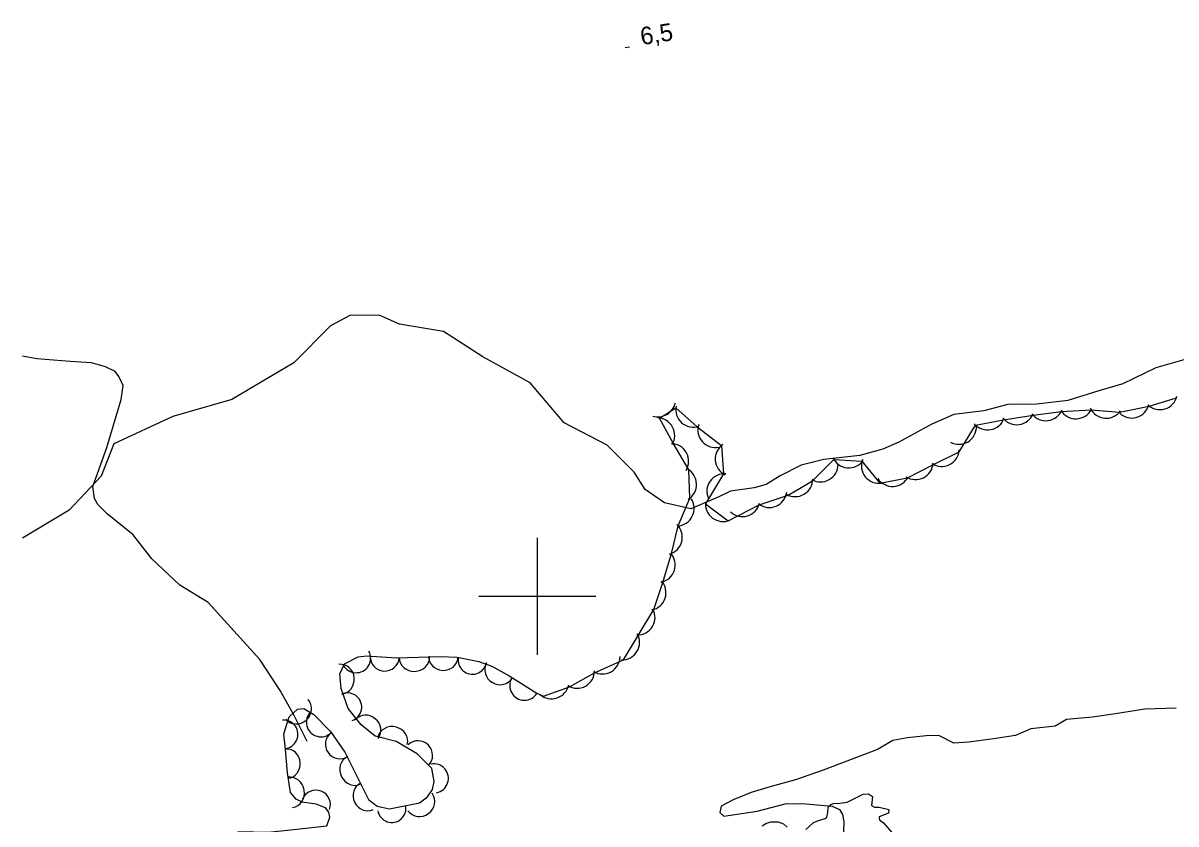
# Model space of a CAD drawing. Extents: x 643342 to 646936, y 5873857 to 5876103.
# Drawn here: x 645712.2 to 645909.1, y 5874761.1 to 5874897.9 of the extents above; entities that cross this region are included whole.
import ezdxf

# ---------------------------------------------------------------- set-up
doc = ezdxf.new("R2010")
doc.units = 0
for name, color, linetype in [('Niveau 2', 7, 'Continuous'), ('Niveau 22', 7, 'Continuous'), ('Niveau 3', 7, 'Continuous'), ('Niveau 44', 7, 'Continuous'), ('Niveau 57', 7, 'Continuous'), ('Niveau 61', 7, 'Continuous')]:
    doc.layers.add(name, color=color, linetype=linetype)

msp = doc.modelspace()

# ---------------------------------------------------------------- linework, layer by layer
at = {"layer": 'Niveau 2'}
for points in [[(645831.04, 5874816.96), (645826.22, 5874814.93), (645821.75, 5874815.96), (645818.42, 5874818.24), (645816.56, 5874821.2), (645811.94, 5874825.79), (645804.57, 5874829.6), (645798.79, 5874836.44), (645790.72, 5874840.91), (645783.96, 5874845.23), (645776.49, 5874846.46), (645772.97, 5874848.03), (645768, 5874847.97), (645764.68, 5874846.16), (645758.42, 5874839.87), (645747.83, 5874833.63), (645737.74, 5874830.7), (645727.66, 5874826.01), (645725.5, 5874820.48), (645720.02, 5874814.71), (645712.05, 5874809.93)], [(645914.04, 5874841.38), (645905.69, 5874839.04), (645900, 5874836.3), (645895.95, 5874835.08), (645890.64, 5874833.43), (645885.31, 5874832.82), (645880.41, 5874832.77), (645876.29, 5874831.66), (645871.13, 5874831.06), (645867.4, 5874829.4), (645861.79, 5874826.31), (645859.01, 5874825.13), (645855.12, 5874824.03), (645848.97, 5874823.37), (645845.07, 5874822.39), (645841.47, 5874820.56), (645839.12, 5874819.11), (645837.06, 5874818.5), (645833.01, 5874817.92), (645831.04, 5874816.96)], [(645909.12, 5874780.91), (645903.76, 5874780.7), (645898.8, 5874779.94), (645894.87, 5874779.32), (645890.4, 5874778.94), (645888.44, 5874777.81), (645884.33, 5874777.34), (645881.72, 5874776.22), (645877.96, 5874775.66), (645873.74, 5874775.07), (645871.18, 5874774.89), (645868.57, 5874776.23), (645866.41, 5874776.13), (645863.22, 5874775.79), (645860.74, 5874775.38), (645858.11, 5874773.85), (645854.07, 5874772.28), (645848.85, 5874770.27), (645844.11, 5874768.65), (645839.93, 5874767.53), (645836.56, 5874766.47), (645833.44, 5874765.2), (645831.41, 5874764.12), (645831.2, 5874763.05), (645831.89, 5874762.46), (645837.57, 5874763.28), (645842.57, 5874764.62), (645845.89, 5874764.53), (645850.36, 5874764.17), (645851.63, 5874763.6), (645852.15, 5874762.72), (645852.36, 5874761.52), (645852.32, 5874759.77)]]:
    msp.add_lwpolyline(points, dxfattribs=at)
at = {"layer": 'Niveau 22'}
msp.add_lwpolyline([(645760.71, 5874775.17), (645758.44, 5874779.63), (645756.1, 5874783.9), (645752.59, 5874789.22), (645743.8, 5874798.93), (645738.95, 5874801.89), (645734.15, 5874806.41), (645730.95, 5874810.5), (645726.53, 5874814.08), (645724.92, 5874815.69), (645724.34, 5874816.7), (645724.05, 5874818.72), (645726.46, 5874825.38), (645728.91, 5874833.6), (645729.27, 5874835.97), (645728.54, 5874837.56), (645727.88, 5874838.37), (645726.25, 5874839.2), (645723.85, 5874839.85), (645720.22, 5874840.1), (645714.53, 5874840.55), (645712.05, 5874841)], dxfattribs=at)
at = {"layer": 'Niveau 3'}
msp.add_line((645814.99, 5874893.71), (645815.78, 5874893.83), dxfattribs=at)
at = {"layer": 'Niveau 44'}
for points in [[(645757.83, 5874766.5), (645757.33, 5874769.86), (645756.96, 5874773.82), (645756.71, 5874776.52), (645757.61, 5874779.43), (645759.04, 5874780.73), (645760.1, 5874780.83), (645761.85, 5874779.82), (645764.65, 5874776.87), (645767.12, 5874773.39), (645771.17, 5874765.3), (645772.64, 5874764.17), (645774.73, 5874763.68), (645779.89, 5874764.74), (645781.25, 5874765.75), (645782.11, 5874766.99), (645782.37, 5874768.38), (645781.97, 5874770.58), (645779.5, 5874773.08), (645775.9, 5874775.18), (645772.31, 5874776.11), (645769.9, 5874778.03), (645767.69, 5874780.85), (645766.5, 5874784.24), (645766.27, 5874786.75), (645767.08, 5874788.48), (645769.4, 5874789.67), (645770.85, 5874789.8), (645775.93, 5874789.49), (645783.41, 5874789.7), (645786.34, 5874789.58), (645790.01, 5874788.85), (645792.22, 5874788.08), (645795.3, 5874786.32), (645799.95, 5874783.44), (645801.06, 5874782.93), (645805.52, 5874784.55), (645809.75, 5874786.93), (645814.7, 5874789.15), (645817.26, 5874793.28), (645819.9, 5874797.75), (645821.43, 5874802.36), (645822.9, 5874807.3), (645824.06, 5874812.02), (645826.06, 5874816.74), (645825.9, 5874821.59), (645823.19, 5874826.17), (645820.88, 5874830.44), (645823.65, 5874832.16), (645827.3, 5874828.96), (645831.45, 5874825.74), (645831.82, 5874820.9), (645828.72, 5874815.8), (645832.61, 5874812.89), (645837.88, 5874815.62), (645842.85, 5874817.27), (645847.04, 5874819.71), (645850.64, 5874823.38), (645855.47, 5874823.08), (645858.52, 5874819.3), (645863.25, 5874820.25), (645867.59, 5874822.44), (645872.06, 5874824.68), (645874.87, 5874829.23), (645879.64, 5874830.13)], [(645879.64, 5874830.13), (645884.71, 5874830.9), (645889.52, 5874831.56), (645894.62, 5874831.84), (645899.45, 5874831.42), (645904.52, 5874832.49), (645909.17, 5874833.88)], [(645707.82, 5874742.11), (645712.41, 5874744.01), (645717.19, 5874744.85), (645722.35, 5874744.39), (645727.13, 5874745.24), (645732.23, 5874746.14), (645735.79, 5874749.45), (645737.93, 5874753.73), (645742, 5874753.23), (645746.45, 5874755.16), (645748.97, 5874759.83), (645754.08, 5874759.72), (645758.91, 5874760.24), (645764.02, 5874760.79), (645764.55, 5874762.26), (645764.37, 5874763.12), (645763.82, 5874763.84), (645762.2, 5874764.47), (645759.83, 5874764.84), (645758.82, 5874765.33), (645757.83, 5874766.5)]]:
    msp.add_lwpolyline(points, dxfattribs=at)
for centre, start, end in [((645906.34, 5874834.87), 226.6735, 346.6514), ((645906.34, 5874834.87), 226.6735, 346.6514), ((645906.34, 5874834.87), 226.6735, 346.6514), ((645820.62, 5874833.64), 253.0545, 347.7731), ((645820.62, 5874833.64), 253.0545, 347.7731), ((645820.62, 5874833.64), 253.0545, 347.7731), ((645826.64, 5874831.89), 168.759, 288.7369), ((645826.64, 5874831.89), 168.759, 288.7369), ((645826.64, 5874831.89), 168.759, 288.7369), ((645901.55, 5874833.44), 226.6735, 346.6514), ((645901.55, 5874833.44), 226.6735, 346.6514), ((645901.55, 5874833.44), 226.6735, 346.6514), ((645820.48, 5874827.46), 328.4285, 88.4065), ((645820.48, 5874827.46), 328.4285, 88.4065), ((645820.48, 5874827.46), 328.4285, 88.4065), ((645876.93, 5874831.41), 220.6811, 340.659), ((645876.93, 5874831.41), 220.6811, 340.659), ((645876.93, 5874831.41), 220.6811, 340.659), ((645881.92, 5874832.3), 217.7962, 337.7741), ((645881.92, 5874832.3), 217.7962, 337.7741), ((645881.92, 5874832.3), 217.7962, 337.7741), ((645886.88, 5874832.98), 217.7962, 337.7741), ((645886.88, 5874832.98), 217.7962, 337.7741), ((645886.88, 5874832.98), 217.7962, 337.7741), ((645892, 5874833.31), 212.3561, 332.3341), ((645892, 5874833.31), 212.3561, 332.3341), ((645892, 5874833.31), 212.3561, 332.3341), ((645897.19, 5874833.39), 205.0721, 325.0501), ((645897.19, 5874833.39), 205.0721, 325.0501), ((645897.19, 5874833.39), 205.0721, 325.0501), ((645830.44, 5874828.39), 162.2394, 282.2174), ((645830.44, 5874828.39), 162.2394, 282.2174), ((645830.44, 5874828.39), 162.2394, 282.2174), ((645872.02, 5874828.96), 241.2998, 1.2778), ((645872.02, 5874828.96), 241.2998, 1.2778), ((645872.02, 5874828.96), 241.2998, 1.2778), ((645822.86, 5874823.07), 328.4285, 88.4065), ((645822.86, 5874823.07), 328.4285, 88.4065), ((645822.86, 5874823.07), 328.4285, 88.4065), ((645833.39, 5874823.45), 124.3597, 244.3376), ((645833.39, 5874823.45), 124.3597, 244.3376), ((645833.39, 5874823.45), 124.3597, 244.3376), ((645869.09, 5874825.17), 236.719, 356.6969), ((645869.09, 5874825.17), 236.719, 356.6969), ((645869.09, 5874825.17), 236.719, 356.6969), ((645848.38, 5874822.52), 240.1632, 0.1411), ((645848.38, 5874822.52), 240.1632, 0.1411), ((645848.38, 5874822.52), 240.1632, 0.1411), ((645853.22, 5874824.92), 204.8402, 324.8181), ((645853.22, 5874824.92), 204.8402, 324.8181), ((645853.22, 5874824.92), 204.8402, 324.8181), ((645858.37, 5874822.3), 158.9511, 278.929), ((645858.37, 5874822.3), 158.9511, 278.929), ((645858.37, 5874822.3), 158.9511, 278.929), ((645864.63, 5874822.92), 236.719, 356.6969), ((645864.63, 5874822.92), 236.719, 356.6969), ((645864.63, 5874822.92), 236.719, 356.6969), ((645824.21, 5874819.1), 301.8678, 61.8458), ((645824.21, 5874819.1), 301.8678, 61.8458), ((645824.21, 5874819.1), 301.8678, 61.8458), ((645831.97, 5874817.91), 84.9434, 204.9213), ((645831.97, 5874817.91), 84.9434, 204.9213), ((645831.97, 5874817.91), 84.9434, 204.9213), ((645860.69, 5874821.75), 213.4121, 333.39), ((645860.69, 5874821.75), 213.4121, 333.39), ((645860.69, 5874821.75), 213.4121, 333.39), ((645844.06, 5874820.01), 240.1632, 0.1411), ((645844.06, 5874820.01), 240.1632, 0.1411), ((645844.06, 5874820.01), 240.1632, 0.1411), ((645823.79, 5874814.99), 273.5399, 33.5178), ((645823.79, 5874814.99), 273.5399, 33.5178), ((645823.79, 5874814.99), 273.5399, 33.5178), ((645839.63, 5874818.15), 232.8395, 352.8175), ((645839.63, 5874818.15), 232.8395, 352.8175), ((645839.63, 5874818.15), 232.8395, 352.8175), ((645831.72, 5874815.76), 173.2679, 293.2459), ((645831.72, 5874815.76), 173.2679, 293.2459), ((645831.72, 5874815.76), 173.2679, 293.2459), ((645835.05, 5874816.61), 226.5918, 346.5697), ((645835.05, 5874816.61), 226.5918, 346.5697), ((645835.05, 5874816.61), 226.5918, 346.5697), ((645821.77, 5874810.08), 286.2433, 46.2213), ((645821.77, 5874810.08), 286.2433, 46.2213), ((645821.77, 5874810.08), 286.2433, 46.2213), ((645820.57, 5874805.35), 281.6311, 41.609), ((645820.57, 5874805.35), 281.6311, 41.609), ((645820.57, 5874805.35), 281.6311, 41.609), ((645818.99, 5874800.61), 281.6311, 41.609), ((645818.99, 5874800.61), 281.6311, 41.609), ((645818.99, 5874800.61), 281.6311, 41.609), ((645817.12, 5874796.39), 268.1656, 28.1436), ((645817.12, 5874796.39), 268.1656, 28.1436), ((645817.12, 5874796.39), 268.1656, 28.1436), ((645814.48, 5874792.14), 268.1656, 28.1436), ((645814.48, 5874792.14), 268.1656, 28.1436), ((645814.48, 5874792.14), 268.1656, 28.1436), ((645811.14, 5874789.72), 239.2447, 359.2227), ((645811.14, 5874789.72), 239.2447, 359.2227), ((645811.14, 5874789.72), 239.2447, 359.2227), ((645806.77, 5874787.28), 239.2447, 359.2227), ((645806.77, 5874787.28), 239.2447, 359.2227), ((645806.77, 5874787.28), 239.2447, 359.2227), ((645802.42, 5874785.48), 228.7558, 348.7338), ((645802.42, 5874785.48), 228.7558, 348.7338), ((645802.42, 5874785.48), 228.7558, 348.7338)]:
    msp.add_arc(centre, 3, start, end, dxfattribs=at)
for centre, major_axis, ratio, start_param, end_param in [((645769.04, 5874789.43), (1.18, -2.2), 0.99999, 4.712389, 7.853982), ((645773.93, 5874789.62), (2.47, -0.15), 0.970147, 3.141593, 6.283185), ((645779, 5874789.58), (2.6, 0.07), 0.925819, 3.141593, 6.283185), ((645783.94, 5874789.63), (2.49, -0.15), 0.919919, 3.141593, 6.283185), ((645788.92, 5874789.1), (-0.5, -2.38), 0.997449, 4.712389, 7.853982), ((645766.32, 5874785.84), (-0.21, 2.54), 0.952628, 3.141593, 6.283185), ((645793.55, 5874787.35), (2.2, -1.28), 0.952628, 3.141593, 6.283185), ((645797.8, 5874784.72), (-1.27, -2.15), 0.99999, 4.712389, 7.853982), ((645767.58, 5874781.06), (2.3, 0.78), 0.997449, 4.712389, 7.853982), ((645758.93, 5874780.67), (1.91, 1.69), 0.952628, 3.141593, 6.283185), ((645763.06, 5874778.49), (-1.78, -1.76), 0.99999, 4.712389, 7.853982), ((645770.87, 5874777.31), (-1.93, 1.59), 0.919919, 3.141593, 6.283185), ((645756.68, 5874776.4), (2.42, 0.2), 0.997449, 4.712389, 7.853982), ((645775.28, 5874775.33), (-2.51, 0.65), 0.925819, 3.141593, 6.283185), ((645766.22, 5874774.68), (1.43, -2.02), 0.970147, 3.141593, 6.283185), ((645779.68, 5874772.88), (-1.74, 1.76), 0.970147, 3.141593, 6.283185), ((645757.22, 5874771.41), (-0.18, 2.49), 0.919919, 3.141593, 6.283185), ((645768.7, 5874770.26), (1.17, -2.32), 0.925819, 3.141593, 6.283185), ((645782.32, 5874768.89), (2.45, 0.49), 0.99999, 4.712389, 7.853982), ((645757.82, 5874766.5), (-0.39, 2.57), 0.925819, 3.141593, 6.283185), ((645762.21, 5874764.46), (-2.3, 0.9), 0.970147, 3.141593, 6.283185), ((645770.87, 5874765.82), (1.08, -2.26), 0.919919, 3.141593, 6.283185), ((645779.98, 5874764.85), (2.07, 1.49), 0.952628, 3.141593, 6.283185), ((645775.14, 5874763.8), (0.47, -2.39), 0.997449, 4.712389, 7.853982)]:
    msp.add_ellipse(centre, major_axis=major_axis, ratio=ratio, start_param=start_param, end_param=end_param, dxfattribs=at)
at = {"layer": 'Niveau 57'}
for points in [[(645852.91, 5874764.84), (645855.69, 5874766.19), (645856.58, 5874766.26), (645857.26, 5874765.82), (645857.26, 5874765.82), (645857.12, 5874764.28), (645857.58, 5874764), (645858.38, 5874763.98), (645860.08, 5874763.56), (645859.98, 5874762.93), (645858.39, 5874762.31), (645858.38, 5874762.14), (645858.47, 5874761.82), (645859.17, 5874761.29), (645861.55, 5874758.53)], [(645845.85, 5874760.16), (645847.12, 5874761.29), (645847.87, 5874761.63), (645849.16, 5874762.01), (645849.46, 5874762.25), (645849.64, 5874763.06), (645849.68, 5874763.99), (645850.13, 5874764.41), (645850.6, 5874764.59), (645851.68, 5874764.68), (645852.91, 5874764.84)], [(645838.41, 5874760.81), (645839.07, 5874761.21), (645839.89, 5874761.44), (645841.17, 5874761.45), (645842.06, 5874761.12), (645842.68, 5874760.57)]]:
    msp.add_lwpolyline(points, dxfattribs=at)
at = {"layer": 'Niveau 61'}
for points in [[(645800, 5874810), (645800, 5874800), (645800, 5874790)], [(645790, 5874800), (645800, 5874800), (645810, 5874800)]]:
    msp.add_lwpolyline(points, dxfattribs=at)

# ---------------------------------------------------------------- texts
at = {"layer": 'Niveau 3'}
msp.add_text('6,5  ', height=3, rotation=8.941, dxfattribs=at).set_placement((645817.84, 5874894.12))

doc.saveas('drawing.dxf')
